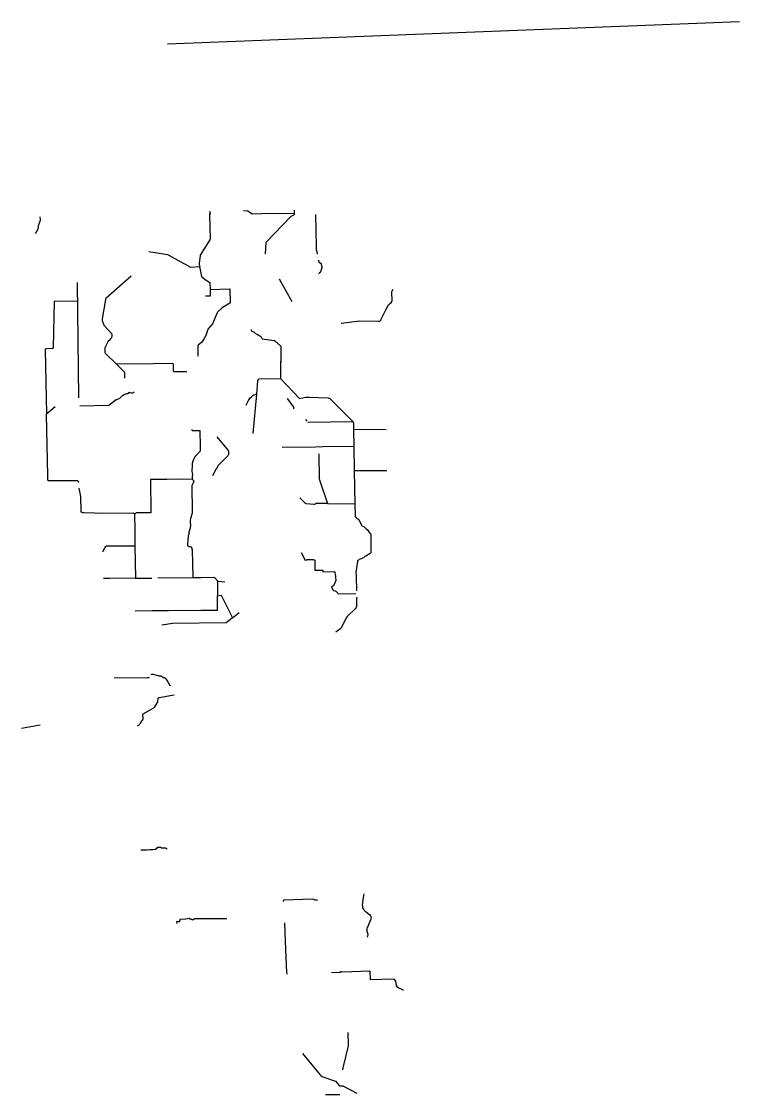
# Model space of a CAD drawing. Extents: x 77230 to 630905, y 790554 to 1662844.
# Drawn here: x 282122 to 398073, y 790554 to 963844 of the extents above; entities that cross this region are included whole.
import ezdxf

# ---------------------------------------------------------------- set-up
doc = ezdxf.new("R2010")
doc.units = 0
doc.layers.add('Level 22', color=7, linetype='Continuous')
doc.layers.add('Level 39', color=7, linetype='Continuous')

msp = doc.modelspace()

# ---------------------------------------------------------------- linework, layer by layer
at = {"layer": 'Level 22'}
msp.add_line((282122, 849742), (285123, 850251), dxfattribs=at)
at = {"layer": 'Level 39'}
msp.add_line((305695, 960234), (398073, 963844), dxfattribs=at)
for points in [[(312494, 933206), (312567, 932809), (312505, 932650), (312581, 928765), (312577, 928725), (312529, 928579), (311000, 926119), (310966, 926008), (310796, 924821), (310796, 924737), (310881, 924268), (311207, 922682), (311258, 922594), (311927, 922065), (312032, 922029), (312531, 921669), (312554, 921638), (312565, 921612), (312576, 920581)], [(317978, 933292), (318699, 933248), (319349, 932776), (320877, 932809), (326181, 932862)], [(326173, 933380), (326181, 932862), (326162, 932693), (326154, 932661), (326115, 932606), (326058, 932547), (326000, 932508), (325862, 932462), (325739, 932416), (325627, 932340), (321623, 928189), (321590, 928124), (321482, 926305)], [(329587, 932670), (329706, 927521), (329736, 927011), (329801, 926652), (329873, 926285)], [(285110, 932273), (285131, 931874), (285119, 931680), (285108, 931606), (285082, 931507), (285051, 931418), (284859, 930963), (284838, 930887), (284834, 930723), (284799, 930442), (284782, 930349), (284721, 930200), (284473, 929821), (284342, 929605)], [(302679, 926670), (305698, 926186), (305815, 926154), (309402, 924152), (310881, 924268)], [(330063, 925315), (330093, 925158), (330117, 925098), (330162, 925032), (330219, 924966), (330455, 924789), (330496, 924753), (330517, 924713), (330531, 924672), (330615, 924264), (330642, 924073), (330484, 923571), (330408, 923420), (330366, 923349), (330333, 923317), (330211, 923232), (330189, 923210), (330177, 923180), (330166, 923124), (330170, 923106), (330197, 923070)], [(299816, 922711), (295756, 919098), (295695, 918972), (295678, 918923), (295172, 915809), (295157, 915689), (295177, 915578), (295448, 914787), (295513, 914682), (296647, 913451), (296691, 913373), (296702, 913292), (296690, 912949), (296676, 912855), (296644, 912765), (296621, 912721), (296587, 912677), (296492, 912598), (296259, 912347), (296178, 912272), (296076, 912152), (296043, 912099)], [(323721, 922271), (325803, 918606)], [(291110, 921690), (291346, 903046)], [(312576, 920581), (315747, 920659), (315764, 920646), (315777, 920592), (315806, 918400), (315798, 918364), (315752, 918328), (314528, 917588), (313799, 916917), (313702, 916771), (312946, 915026), (312239, 914150), (312218, 914112), (311902, 913114), (311604, 912629)], [(312576, 920581), (312575, 919492), (311822, 919499)], [(341035, 917394), (341370, 918071), (341439, 918146), (341837, 918480), (341933, 918614), (341962, 918705), (341972, 918786), (341928, 920125), (341942, 920250), (341976, 920345), (342027, 920423), (342120, 920539)], [(287377, 918611), (287244, 911199)], [(291118, 918686), (287377, 918611)], [(333772, 915099), (336765, 915483), (339850, 915439), (339928, 915446), (339992, 915471), (340040, 915500), (340129, 915584), (340168, 915640), (341035, 917394)], [(319217, 914097), (319237, 913960), (319299, 913840), (319327, 913816), (319470, 913753), (319587, 913749), (319641, 913723), (319707, 913677), (319757, 913629), (319815, 913542), (319866, 913486), (319924, 913438), (319998, 913408), (320129, 913327), (320251, 913269), (320298, 913254), (320333, 913225), (320463, 913179), (320787, 912967), (320835, 912891)], [(296043, 912099), (295885, 911785), (295706, 911347), (295631, 911204), (295603, 911125), (295574, 910940), (295565, 910778), (295565, 910446), (295576, 910365), (295649, 910254), (297503, 908456), (298665, 907304), (298719, 907241), (298744, 907200), (298755, 907140), (298761, 907056), (298781, 906228)], [(311604, 912629), (311250, 912038), (310670, 911593), (310613, 911528), (310597, 911499), (310600, 911335), (310583, 909773)], [(320835, 912891), (320969, 912611), (322909, 912326), (322974, 912307), (323058, 912259), (323955, 911468), (323982, 911420), (323966, 906169)], [(287244, 911199), (287236, 911128), (287212, 911069), (287193, 911047), (287162, 911027), (287125, 911013), (287085, 911005), (286082, 910968), (286062, 910965), (286016, 910943), (285961, 910891), (285940, 910853), (285934, 910824), (286158, 900499)], [(303370, 908539), (297597, 908499), (297525, 908474), (297503, 908456)], [(308805, 907264), (306822, 907252), (306771, 907284), (306730, 907325), (306696, 907370), (306676, 907417), (306663, 908431), (306658, 908491), (306643, 908541), (306614, 908575), (306576, 908599), (306558, 908603), (303370, 908539)], [(323978, 909166), (323971, 908852), (323971, 907502), (323964, 906169), (323966, 906169), (327020, 902950), (327970, 903152), (328572, 903176), (331640, 903040), (331748, 903024), (331835, 902988), (331909, 902930), (335640, 899265), (335671, 899212), (335711, 899122), (335735, 899028), (335758, 897945)], [(319520, 897320), (320117, 903647), (320278, 905796), (320295, 905859), (320376, 906049), (320459, 906140), (323966, 906169)], [(300321, 904012), (300293, 903956), (300240, 903906), (300136, 903858), (300028, 903830), (299877, 903829), (299655, 903887), (299497, 903946), (299462, 903948), (299442, 903929), (299361, 903783), (299311, 903737), (299255, 903725), (299159, 903722), (299066, 903708), (298938, 903655), (298686, 903529), (298436, 903393), (298341, 903326), (298217, 903215), (297996, 902989), (297948, 902950), (297454, 902745), (297401, 902724), (296223, 901811), (291529, 901701)], [(318426, 901887), (318778, 902607), (319077, 903066), (319322, 903306), (319496, 903450), (319618, 903523), (319734, 903573), (319853, 903616), (319949, 903640), (320012, 903648), (320117, 903647)], [(325041, 902931), (326024, 901543), (326034, 901435), (326044, 901406), (326126, 901274)], [(286158, 900499), (287549, 901664)], [(286158, 900499), (286140, 900470), (286107, 900385), (286105, 900349), (286306, 890520)], [(328243, 899312), (328049, 899540)], [(309591, 898020), (309695, 897808), (309714, 897787), (309741, 897771), (309772, 897767), (310837, 897798), (310895, 897793), (310911, 897787), (310953, 895204), (310989, 894551), (310964, 894477), (310109, 893549), (309894, 893103), (309747, 892647), (309698, 892468), (309678, 892136), (309656, 891226)], [(328379, 899109), (328414, 899113), (335640, 899265)], [(340990, 897903), (335758, 897945)], [(335758, 897945), (335782, 895229), (335847, 891264)], [(313660, 896762), (315481, 894559), (315525, 894511), (315546, 894469), (315562, 894400), (315568, 894279), (315527, 893901), (315513, 893836), (315488, 893785), (315432, 893717), (313854, 892059), (313792, 891965), (313712, 891818), (313567, 891591), (313495, 891490), (312974, 890489)], [(335782, 895229), (330832, 895171), (329619, 895113), (324219, 895064)], [(330118, 894019), (330178, 890002), (330193, 889913), (330209, 889858), (330239, 889804), (331565, 885998), (335933, 885951)], [(309656, 891226), (309718, 890581), (309709, 890435), (309680, 890221), (309685, 890058), (309705, 889975), (309742, 889902), (309786, 889832), (309806, 889818), (309835, 889789), (309879, 889730), (309918, 889660), (309959, 889493), (309918, 889459), (309893, 889422), (309639, 888892), (309618, 888834), (309682, 884713), (309676, 884587), (309660, 884450), (309598, 884130), (309531, 883889), (309423, 883577), (309359, 883334), (309340, 883067), (309351, 882879), (309394, 882609), (309413, 882528), (309408, 882387), (309324, 881841), (309272, 881701), (309236, 881639), (309158, 881459), (309132, 881269), (309123, 881056), (309096, 880901), (309051, 880773), (309025, 880615), (309022, 880557), (309040, 880396), (309029, 880351), (309011, 880305), (308984, 880127), (308984, 880092), (308998, 879984), (308998, 879903), (308955, 879664), (308931, 879495), (308921, 879315), (308949, 879234), (308986, 879179), (309084, 879094), (309162, 879065), (309294, 879031), (309474, 879010), (309529, 878996), (309558, 878970), (309585, 878918), (309703, 878536), (309815, 874107), (309851, 874033)], [(341108, 891251), (335847, 891264)], [(335847, 891264), (335933, 885951)], [(286306, 890520), (286323, 889872), (286334, 889841), (286390, 889756), (286427, 889731), (286495, 889704), (291087, 889733), (291148, 889706), (291203, 889669), (291239, 889621), (291263, 889556), (291304, 889484), (291395, 889427)], [(302972, 889850), (303037, 884514), (300633, 884479), (300391, 884199)], [(309742, 889902), (307692, 889905), (305592, 889865), (302972, 889850)], [(291366, 888464), (291662, 887126), (291671, 887059), (291700, 884845), (291717, 884743), (291734, 884680), (291760, 884637), (291809, 884601), (291859, 884585), (291994, 884566), (292172, 884551), (293939, 884516), (294523, 884426), (300139, 884469), (300225, 884443), (300277, 884416), (300313, 884385), (300361, 884318), (300378, 884263), (300391, 884199), (300406, 881858), (300447, 879187), (300517, 873957), (303193, 873963)], [(331565, 885998), (329644, 885974), (329557, 885918), (329420, 885855), (329393, 885847), (328110, 885967), (328060, 885965), (328024, 885980), (328004, 885994), (327092, 886900)], [(335933, 885951), (335986, 883881), (336157, 883695), (336232, 883629), (336332, 883566), (336424, 883517), (336534, 883448), (336569, 883414), (336652, 883294), (337010, 882479), (337034, 882448), (337091, 882406), (337365, 882274), (337463, 882214), (337552, 882142), (337751, 881959), (337991, 881725), (338234, 881421), (338370, 881217)], [(338370, 881217), (338461, 881139), (338510, 881081), (338521, 881060), (338544, 878037), (338452, 877944)], [(295331, 878168), (295337, 878332), (295347, 878378), (295369, 878428), (295735, 879070), (295785, 879124), (295819, 879144), (295858, 879149), (295921, 879167), (300447, 879187)], [(327303, 878108), (327950, 876829), (328199, 876918), (328271, 876932), (328648, 876952), (328757, 876974), (328973, 876977), (329205, 876946), (329319, 876917), (329376, 876898), (329505, 876838), (329505, 875229), (330807, 875257), (330811, 874939), (332594, 875017), (332624, 875013), (332660, 874995), (332683, 874970), (332705, 874918), (332730, 874835), (332782, 874548), (332820, 874290), (332841, 873931), (332864, 873708), (332865, 873563), (332585, 872804), (332556, 872740), (332210, 872555), (332179, 872522), (332175, 872507), (332469, 872007), (332498, 871976), (332533, 871955), (332579, 871938), (332785, 871922), (332815, 871912), (332876, 871864), (333173, 871579), (333195, 871524), (333239, 871435), (333258, 871411), (333285, 871396), (333305, 871393), (336120, 871465)], [(338452, 877944), (337708, 877474), (337584, 877453), (337446, 877322), (337379, 877242), (336674, 876938), (336537, 876860), (336439, 876789), (336407, 876730), (336378, 876657), (336110, 874845), (336112, 874723), (336160, 874511), (336164, 874391), (336158, 874257), (336233, 871875)], [(300517, 873957), (296319, 873914), (295388, 873879)], [(303204, 868727), (305854, 868694), (311157, 868762), (313762, 868781), (313816, 873461), (314975, 873336)], [(304139, 873973), (309851, 874033), (311131, 874072), (313166, 874080), (313231, 874068), (313270, 874044), (313816, 873461)], [(313792, 871111), (314361, 871174), (316215, 867563), (317255, 868415)], [(336236, 870886), (336253, 870817), (336234, 870540), (336243, 870105), (336229, 869456), (336204, 869308), (336160, 869203), (336033, 869011), (334762, 867826), (334677, 867718)], [(300493, 868683), (303204, 868727)], [(316215, 867563), (315175, 866741), (306520, 866641), (304808, 866348)], [(334692, 867737), (334554, 867530), (334522, 867455), (333805, 865978), (333765, 865912), (333674, 865808), (332887, 865248)], [(297104, 857864), (302408, 857906), (302629, 857884), (302681, 857892), (302793, 857931), (302809, 857942)], [(303088, 858329), (303127, 858384), (303179, 858420), (303216, 858434), (303323, 858449), (303421, 858443), (303731, 858342), (303970, 858271), (304107, 858250), (304272, 858217), (304381, 858184), (304569, 858158), (304652, 858130), (304731, 858091), (304854, 858014)], [(304867, 858001), (304932, 857942), (304957, 857925), (305057, 857890), (305194, 857876), (305264, 857855), (305331, 857806), (305437, 857706), (305782, 857214), (305982, 856840), (306048, 856589), (306074, 856571), (306094, 856574), (306111, 856598), (306201, 856655)], [(300855, 850091), (300974, 850152), (301053, 850207), (301167, 850297), (301259, 850392), (301328, 850505), (301769, 851177), (301800, 851246), (301800, 851320), (301715, 851811), (301716, 851892), (301735, 851956), (301798, 852040), (303476, 853011), (303612, 853123), (303654, 853169), (304115, 853883), (304140, 853961), (304185, 854524), (304203, 854565), (304259, 854612), (304326, 854648), (304385, 854665), (306126, 855002)], [(306126, 855002), (306767, 855123)], [(301399, 830081), (302406, 830092), (302838, 830132), (303339, 830140), (303874, 830165), (303890, 830329), (304010, 830359), (304064, 830418), (304109, 830480), (304651, 830504), (304692, 830398), (305361, 830421), (305627, 830258)], [(329936, 821988), (329881, 821961), (329741, 821922), (329664, 821918), (329540, 821921), (329340, 822060), (329238, 822105), (329178, 822116), (324459, 821923), (324437, 821904), (324402, 821851), (324396, 821835), (324400, 821720)], [(337393, 822944), (337337, 822647), (337266, 822130), (337245, 821934), (337193, 821580), (337163, 821187), (337166, 821002), (337179, 820864), (337214, 820715), (337291, 820545), (337412, 820363), (337579, 820207), (337840, 820000), (338299, 819619), (338385, 819554), (338497, 819434), (338530, 819358), (338567, 819217), (338558, 819009), (338464, 818718), (338400, 818555), (338141, 817967), (338044, 817702), (337964, 817539), (337917, 817425), (337884, 817297), (337877, 817222), (337882, 817141), (337909, 816926), (337944, 816751), (338028, 816444), (338030, 816279), (338020, 816179), (337946, 815979)], [(315261, 818949), (310093, 818911), (309978, 818843), (309887, 818804), (309864, 818781), (309799, 818744), (309773, 818736), (309629, 818853), (309443, 818778), (309327, 818961), (309285, 818990), (309184, 818982), (308650, 818855), (307693, 818816), (307675, 818607), (307665, 818546), (307645, 818497), (307628, 818476), (307595, 818451), (307563, 818440), (307529, 818439), (307471, 818453), (307391, 818491), (307349, 818499), (307315, 818497), (307200, 818460), (307164, 818448), (307133, 818419), (307148, 818367), (307188, 818291), (307210, 818197), (307220, 818148)], [(324572, 818274), (324705, 815324), (324917, 810267), (324925, 810224), (324994, 810136), (325030, 810057), (325044, 809985)], [(332165, 810276), (333613, 810319), (333638, 810341), (333645, 810396), (333654, 810423), (333682, 810435), (333710, 810440), (333735, 810438), (333742, 810430), (333771, 810383), (333800, 810359), (335487, 810403), (338380, 810507), (338444, 809105), (342191, 809251), (342507, 808857), (342523, 808813), (342621, 808201), (342640, 808158), (342759, 808025), (342973, 807865), (343182, 807752), (343559, 807596), (343675, 807504), (343816, 807425), (343824, 807415)], [(334804, 800557), (334868, 798438), (334006, 794851), (333995, 794793), (333965, 794528)], [(327511, 797188), (330312, 793768), (330457, 793643), (330688, 793467), (330770, 793414), (332828, 792692), (333499, 791943), (334006, 791964), (336300, 790775)], [(331218, 790578), (333552, 790554)]]:
    msp.add_lwpolyline(points, dxfattribs=at)

doc.saveas('drawing.dxf')
